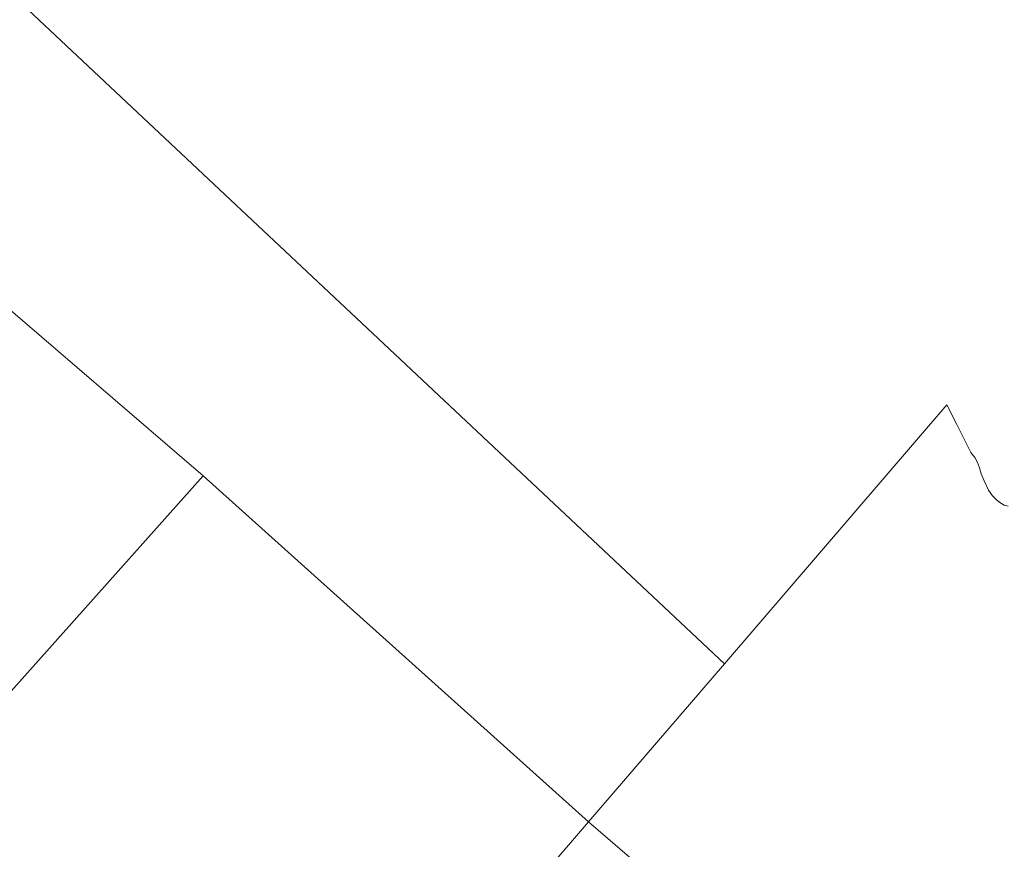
# Model space of a CAD drawing. Header units: metres. Extents: x 149984 to 156489, y 469398 to 478068.
# Tile 834 of 854: x 154388 to 155034, y 474610 to 475154. Entities that reach past the tile are written whole.
import ezdxf

# ---------------------------------------------------------------- set-up
doc = ezdxf.new("R2010")
doc.units = ezdxf.units.M
doc.header["$LTSCALE"] = 0.75
doc.layers.add('B-WE-OG-WATER-GV', color=252, linetype='Continuous', lineweight=18)

msp = doc.modelspace()

# ---------------------------------------------------------------- linework, layer by layer
at = {"layer": 'B-WE-OG-WATER-GV', "flags": 128}
for points in [[(153913.415, 475327.041), (154224.735, 475099.01), (154508.779, 474854.875), (154761.549, 474627.598), (154850.719, 474731.492), (154605.655, 474961.766), (154311.113, 475238.532)], [(154290.837, 474610.407), (154508.779, 474854.875), (154224.735, 475099.01)], [(155036.816, 474834.805), (155034.123, 474835.452), (155031.249, 474837.376), (155029.022, 474839.287), (155026.489, 474841.653), (155023.951, 474845.455), (155020.974, 474851.45), (155019.063, 474856.028), (155017.918, 474860.103), (155016.755, 474863.614), (155014.881, 474866.884), (155012.339, 474870.186), (155003.046, 474888.56), (154996.471, 474901.314), (154850.719, 474731.492), (154761.549, 474627.598), (154979.472, 474439.736), (155081.896, 474351.441)], [(154703.371, 474559.813), (154761.549, 474627.598), (154508.779, 474854.875), (154290.837, 474610.407)], [(154979.472, 474439.736), (154761.549, 474627.598), (154703.371, 474559.813)]]:
    msp.add_lwpolyline(points, dxfattribs=at)

doc.saveas('drawing.dxf')
